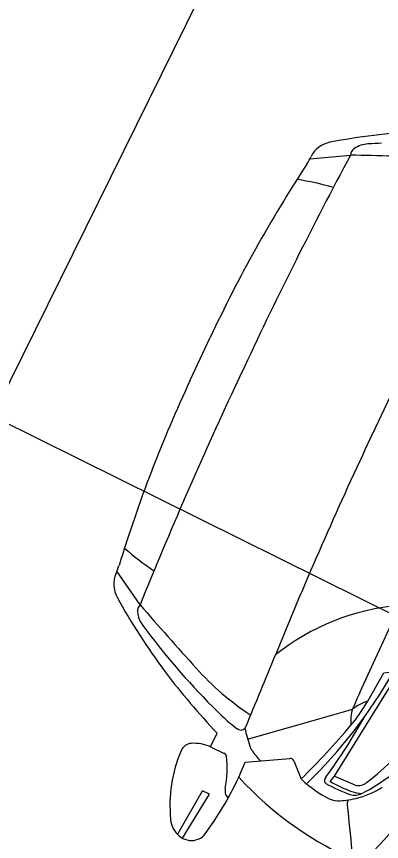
# Model space of a CAD drawing. Extents: x 14104283 to 14129344, y 8637090 to 8673339.
# Drawn here: x 14118232.63 to 14118244.03, y 8668523.17 to 8668548.89 of the extents above; entities that cross this region are included whole.
import ezdxf

# ---------------------------------------------------------------- set-up
doc = ezdxf.new("R2010")
doc.units = 0
doc.layers.add('Cell', color=7, linetype='Continuous')
doc.layers.add('dsnTextFinalPlan', color=7, linetype='Continuous')

msp = doc.modelspace()

# ---------------------------------------------------------------- linework, layer by layer
at = {"layer": 'Cell'}
for p, q in [((14118241.796, 8668544.454), (14118243.061, 8668544.567)), ((14118236.493, 8668530.547), (14118235.77, 8668531.591)), ((14118239.851, 8668526.356), (14118242.55, 8668527.124)), ((14118238.694, 8668526.117), (14118238.896, 8668526.547)), ((14118238.694, 8668526.117), (14118239.122, 8668525.916)), ((14118241.291, 8668525.685), (14118241.511, 8668525.14)), ((14118243.21, 8668524.92), (14118242.556, 8668525.207)), ((14118237.663, 8668523.388), (14118238.446, 8668524.744)), ((14118237.822, 8668523.267), (14118238.661, 8668524.643)), ((14118238.661, 8668524.643), (14118238.446, 8668524.744))]:
    msp.add_line(p, q, dxfattribs=at)
for points in [[(14118243.414, 8668527.949), (14118246.415, 8668534.447), (14118249.487, 8668540.912)], [(14118238.059, 8668537.549), (14118238.372, 8668538.215), (14118238.684, 8668538.882)], [(14118239.749, 8668537.969), (14118239.596, 8668537.642), (14118239.442, 8668537.315)], [(14118243.831, 8668536.057), (14118243.678, 8668535.73), (14118243.524, 8668535.403)], [(14118243.599, 8668527.547), (14118244.099, 8668528.431), (14118246.271, 8668528.685)], [(14118245.946, 8668528.444), (14118244.48, 8668528.3), (14118242.556, 8668525.207), (14118242.416, 8668525.043)], [(14118239.572, 8668525.171), (14118239.778, 8668525.644), (14118241.173, 8668525.758)]]:
    msp.add_lwpolyline(points, dxfattribs=at)
for centre, radius, start, end in [((14118246.325, 8668524.319), 21.016, 93.1629, 100.7123), ((14118242.582, 8668544.141), 0.844, 101.1773, 152.7566), ((14118243.653, 8668544.063), 0.854, 93.0302, 123.6081), ((14118245.37, 8668511.646), 33.316, 92.3037, 93.0302), ((14118243.33, 8668544.549), 0.269, 123.6081, 176.2389), ((14118362.944, 8668480.254), 136.044, 151.78785, 154.89759), ((14118240.228, 8668545.254), 1.76, 326.7908, 335.6172), ((14118239.126, 8668370.563), 174.049, 87.83651, 88.70459), ((14118278.352, 8668520.298), 43.805, 146.7908, 154.8976), ((14118239.512, 8668532.823), 11.15, 74.3216, 80.2865), ((14118367.026, 8668478.341), 136.044, 151.94729, 154.89759), ((14118277.727, 8668518.965), 43.805, 154.8976, 163.0044), ((14118362.637, 8668479.6), 136.044, 154.89759, 158.00732), ((14118366.719, 8668477.688), 136.044, 154.89759, 157.84788), ((14118243.245, 8668540.79), 11.15, 229.5086, 235.4736), ((14118234.151, 8668532.284), 1.76, 334.1779, 343.0044), ((14118236.514, 8668531.187), 0.844, 157.0386, 208.6179), ((14118254.139, 8668540.998), 21.016, 209.0829, 216.6322), ((14118236.679, 8668530.352), 0.269, 133.5563, 186.187), ((14118367.668, 8668644.941), 174.049, 221.09058, 221.95866), ((14118245.22, 8668523.308), 7.246, 94.8676, 128.4188), ((14118237.26, 8668530.415), 0.854, 186.187, 216.765), ((14118263.265, 8668549.844), 33.316, 216.765, 217.4915), ((14118254.574, 8668543.177), 22.362, 217.4915, 226.0186), ((14117962.568, 8668642.225), 300.317, 337.38613, 337.84788), ((14118228.099, 8668538.062), 21.83, 314.6271, 334.9105), ((14118255.36, 8668542.162), 22.691, 217.1496, 223.4824), ((14118244.719, 8668534.397), 8.711, 221.9587, 236.7775), ((14118230.671, 8668536.346), 15.84, 314.0733, 330.1726), ((14118260.051, 8668520.266), 18.326, 155.2118, 157.3403), ((14118239.29, 8668529.986), 4.951, 319.7118, 330.4909), ((14118244.138, 8668525.963), 1.673, 108.801, 127.0807), ((14118236.657, 8668547.828), 21.526, 285.8863, 287.4966), ((14118243.945, 8668526.99), 0.871, 157.3403, 176.0241), ((14118242.114, 8668530.267), 4.42, 226.0186, 234.3632), ((14118227.488, 8668536.04), 18.364, 323.7051, 330.7973), ((14118246.679, 8668526.8), 3.612, 176.0241, 180.255), ((14118239.638, 8668526.813), 0.17, 234.3632, 337.3861), ((14118245.051, 8668527.845), 5.409, 192.2307, 198.3294), ((14118223.281, 8668543.564), 25.943, 314.6805, 319.6991), ((14118236.486, 8668533.983), 11.434, 308.256, 319.803), ((14118238.117, 8668525.852), 0.375, 94.9685, 156.9639), ((14118238.188, 8668525.037), 1.192, 64.8976, 94.9685), ((14118240.421, 8668526.311), 0.532, 198.3294, 215.3635), ((14118241.793, 8668524.289), 4.369, 156.9639, 185.6795), ((14118239.069, 8668525.804), 0.124, 6.0839, 64.8976), ((14118242.467, 8668527.763), 3.041, 215.3635, 223.1656), ((14118240.93, 8668529.569), 5.499, 296.846, 319.635), ((14118235.815, 8668525.457), 3.396, 349.1713, 6.0839), ((14118241.182, 8668525.641), 0.117, 21.9564, 94.6526), ((14118230.285, 8668529.49), 10.243, 323.2977, 335.0574), ((14118247.481, 8668532.408), 10.72, 222.4622, 247.2441), ((14118241.62, 8668525.184), 0.117, 201.9564, 227.042), ((14118244.104, 8668527.851), 3.762, 227.042, 242.9612), ((14118242.401, 8668525.065), 0.154, 137.0848, 184.7424), ((14118242.341, 8668525.06), 0.0929, 184.7424, 239.7793), ((14118244.491, 8668528.751), 4.364, 239.7793, 250.8067), ((14118244.641, 8668528.978), 4.52, 240.5219, 250.0703), ((14118243.296, 8668525.345), 0.434, 258.5368, 308.256), ((14118242.517, 8668527.349), 2.926, 283.9913, 301.7216), ((14118239.537, 8668524.746), 0.393, 169.1713, 196.9982), ((14118239.286, 8668524.669), 0.13, 196.9982, 255.8107), ((14118243.192, 8668525.101), 0.491, 253.9603, 296.846), ((14118243.484, 8668525.788), 1.127, 250.0703, 266.3968), ((14118242.652, 8668525.007), 0.569, 242.9612, 270.1428), ((14118242.647, 8668526.825), 2.387, 270.1428, 283.9913), ((14118243.195, 8668524.332), 0.239, 146.6131, 185.8961), ((14119035.017, 8668606.104), 796.272, 185.896084, 185.999511), ((14118238.226, 8668523.934), 0.784, 185.6795, 228.7696), ((14118238.097, 8668523.786), 0.588, 228.7696, 283.8922), ((14118238.111, 8668523.728), 0.528, 283.8922, 317.0169)]:
    msp.add_arc(centre, radius, start, end, dxfattribs=at)
at = {"layer": 'dsnTextFinalPlan'}
for p, q in [((14118223.985, 8668520.436), (14118245.259, 8668563.464)), ((14118224.449, 8668540.102), (14118246.678, 8668529.111))]:
    msp.add_line(p, q, dxfattribs=at)

doc.saveas('drawing.dxf')
